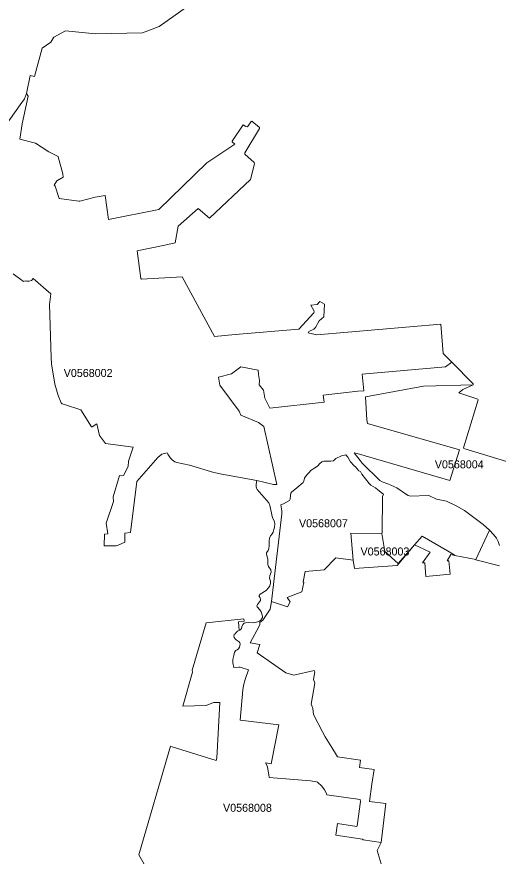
# Model space of a CAD drawing. Extents: x 369010 to 735936, y 6377141 to 6616555.
# Drawn here: x 537305 to 543317, y 6462508 to 6472991 of the extents above; entities that cross this region are included whole.
import ezdxf
from ezdxf.enums import TextEntityAlignment as Align

# ---------------------------------------------------------------- set-up
doc = ezdxf.new("R2010")
doc.units = 0
doc.header["$LTSCALE"] = 40
doc.layers.add('3', color=7, linetype='Continuous', lineweight=13)
doc.layers.add('4', color=7, linetype='Continuous')

msp = doc.modelspace()

# ---------------------------------------------------------------- linework, layer by layer
at = {"layer": '3'}
for points in [[(539455.33, 6473133.64), (539083.11, 6472869.66), (538875.73, 6472789.22), (538288.52, 6472779.13), (537912.99, 6472813.88), (537768.18, 6472737.59), (537731.93, 6472673.37), (537622.7, 6472597.24), (537527.04, 6472245.21), (537472.92, 6472259.61), (537426.41, 6472034.53), (537447.93, 6472000.76), (537373.95, 6471652.38), (537341.51, 6471463.54), (537537.3, 6471414.38), (537707.11, 6471303.99), (537820.81, 6471245.57), (537820.15, 6471240.27), (537881.38, 6471028.1), (537885.35, 6470989.2), (537804.09, 6470941.7), (537772.32, 6470889.73), (537783.24, 6470876.16), (537828.26, 6470732.67), (537834.05, 6470720.92), (538079.49, 6470687.49), (538090.58, 6470688.65), (538284.22, 6470739.95), (538410.17, 6470758.16), (538449.72, 6470458.76), (539079.47, 6470585.37), (539678.92, 6471167.45), (540027.97, 6471398.99), (539993.05, 6471427.62), (539993.71, 6471439.37), (540133.4, 6471639.96), (540165.17, 6471622.42), (540187.85, 6471615.3), (540231.37, 6471684.15), (540241.8, 6471686.8), (540335.81, 6471609.84), (540334.48, 6471596.27), (540150.77, 6471290.42), (540152.76, 6471277.51), (540268.94, 6471170.93), (540274.07, 6471155.86), (540222.77, 6470959.08), (539710.53, 6470475.64), (539569.19, 6470595.14), (539319.94, 6470375.84), (539281.88, 6470168.3), (539154.6, 6470139.67), (538809.03, 6470069.33), (538853.55, 6469724.75), (538862.66, 6469713.66), (539370.92, 6469741.96), (539773.26, 6468999.35), (540031.61, 6469022.52), (540827.52, 6469091.86), (541013.88, 6469294.44), (541018.51, 6469308.18), (541015.86, 6469323.07), (540976.31, 6469388.61), (541054.26, 6469397.22), (541090.84, 6469433.63), (541147.27, 6469401.69), (541140.16, 6469246.11), (541082.23, 6469192.33), (541037.05, 6469112.39), (541024.14, 6469097.99), (541013.05, 6469090.87), (540950.65, 6469062.24), (540944.2, 6469044.03), (541051.94, 6469019.37), (542600.56, 6469152.77), (542629.03, 6468786.68), (542736.61, 6468680.09), (543004.06, 6468407.51), (543004.72, 6468393.93), (542876.29, 6468337.17), (542825.98, 6468293.8), (543063.48, 6468215.85), (543066.62, 6468208.07), (542882.91, 6467606.63), (542886.89, 6467598.03), (543779.28, 6467329.25)], [(537426.41, 6472034.53), (537401.92, 6471965.01), (537347.8, 6471893.19), (537106.66, 6471550.43)], [(539459.96, 6467390.81), (539764.49, 6467298.3), (539864.45, 6467277.61), (540301.88, 6467200.65), (540512.07, 6467150.5), (540553.61, 6467149.84), (540388.11, 6467876.24), (540325.21, 6467925.56), (540104.43, 6468015.76), (540082.42, 6468067.23), (539841.61, 6468388.97), (539825.39, 6468489.76), (539985.27, 6468530.64), (540100.96, 6468619.02), (540318.26, 6468577.48), (540321.57, 6468522.37), (540335.48, 6468450.87), (540332.99, 6468396.25), (540387.61, 6468328.56), (540401.35, 6468226.44), (540466.55, 6468102.98), (541142.8, 6468177.45), (541131.88, 6468267.16), (541564.18, 6468316.31), (541638.32, 6468321.44), (541618.96, 6468528.16), (542659.98, 6468620.34), (542736.61, 6468680.09), (542629.03, 6468786.68), (542600.56, 6469152.77), (541051.94, 6469019.37), (540944.2, 6469044.03), (540950.65, 6469062.24), (541013.05, 6469090.87), (541024.14, 6469097.99), (541037.05, 6469112.39), (541082.23, 6469192.33), (541140.16, 6469246.11), (541147.27, 6469401.69), (541090.84, 6469433.63), (541054.26, 6469397.22), (540976.31, 6469388.61), (541015.86, 6469323.07), (541018.51, 6469308.18), (541013.88, 6469294.44), (540827.52, 6469091.86), (540031.61, 6469022.52), (539773.26, 6468999.35), (539370.92, 6469741.96), (538862.66, 6469713.66), (538853.55, 6469724.75), (538809.03, 6470069.33), (539154.6, 6470139.67), (539281.88, 6470168.3), (539319.94, 6470375.84), (539569.19, 6470595.14), (539710.53, 6470475.64), (540222.77, 6470959.08), (540274.07, 6471155.86), (540268.94, 6471170.93), (540152.76, 6471277.51), (540150.77, 6471290.42), (540334.48, 6471596.27), (540335.81, 6471609.84), (540241.8, 6471686.8), (540231.37, 6471684.15), (540187.85, 6471615.3), (540165.17, 6471622.42), (540133.4, 6471639.96), (539993.71, 6471439.37), (539993.05, 6471427.62), (540027.97, 6471398.99), (539678.92, 6471167.45), (539079.47, 6470585.37), (538449.72, 6470458.76), (538410.17, 6470758.16), (538284.22, 6470739.95), (538090.58, 6470688.65), (538079.49, 6470687.49), (537834.05, 6470720.92), (537828.26, 6470732.67), (537783.24, 6470876.16), (537772.32, 6470889.73), (537804.09, 6470941.7), (537885.35, 6470989.2), (537881.38, 6471028.1), (537820.15, 6471240.27), (537820.81, 6471245.57), (537707.11, 6471303.99), (537537.3, 6471414.38), (537341.51, 6471463.54), (537373.95, 6471652.38), (537447.93, 6472000.76), (537426.41, 6472034.53)], [(538654.78, 6466431.88), (538561.93, 6466387.69), (538544.39, 6466383.72), (538397.59, 6466385.05), (538401.89, 6466528.7), (538442.11, 6466532.68), (538422.91, 6466667.56), (538513.28, 6466936.17), (538509.97, 6466997.25), (538586.59, 6467264.53), (538615.23, 6467260.56), (538638.56, 6467263.87), (538693.84, 6467373.44), (538700.96, 6467442.29), (538758.39, 6467616.07), (538414.8, 6467663.07), (538338.17, 6467762.54), (538304.91, 6467908.18), (538244.5, 6467868.46), (538236.06, 6467869.12), (538103.99, 6468084.61), (537902.73, 6468149.32), (537872.94, 6468157.76), (537857.88, 6468171.33), (537819.65, 6468262.36), (537779.1, 6468402.04), (537737.56, 6468657.09), (537732.26, 6468736.36), (537711.91, 6469396.23), (537731.77, 6469531.94), (537508.83, 6469723.59), (537486.82, 6469697.11), (537459.51, 6469689.83), (537427.74, 6469691.15), (537414.16, 6469693.8), (537387.52, 6469684.7), (537260.58, 6469782.68)], [(537260.58, 6469782.68), (537387.52, 6469684.7), (537414.16, 6469693.8), (537427.74, 6469691.15), (537459.51, 6469689.83), (537486.82, 6469697.11), (537508.83, 6469723.59), (537731.77, 6469531.94), (537711.91, 6469396.23), (537732.26, 6468736.36), (537737.56, 6468657.09), (537779.1, 6468402.04), (537819.65, 6468262.36), (537857.88, 6468171.33), (537872.94, 6468157.76), (537902.73, 6468149.32), (538103.99, 6468084.61), (538236.06, 6467869.12), (538244.5, 6467868.46), (538304.91, 6467908.18), (538338.17, 6467762.54), (538414.8, 6467663.07), (538758.39, 6467616.07), (538700.96, 6467442.29), (538693.84, 6467373.44), (538638.56, 6467263.87), (538615.23, 6467260.56), (538586.59, 6467264.53), (538509.97, 6466997.25), (538513.28, 6466936.17), (538422.91, 6466667.56), (538442.11, 6466532.68), (538401.89, 6466528.7), (538397.59, 6466385.05), (538544.39, 6466383.72), (538561.93, 6466387.69), (538654.78, 6466431.88), (538654.78, 6466543.6), (538724.29, 6466551.38), (538804.73, 6467186.09), (539067.55, 6467487.8), (539115.05, 6467529.84), (539181.91, 6467546.06), (539189.69, 6467529.18), (539223.45, 6467478.37), (539243.65, 6467458.34), (539280.55, 6467433.02), (539304.55, 6467425.07), (539459.96, 6467390.81)], [(542736.61, 6468680.09), (542659.98, 6468620.34), (541618.96, 6468528.16), (541638.32, 6468321.44), (541564.18, 6468316.31), (541131.88, 6468267.16), (541142.8, 6468177.45), (540466.55, 6468102.98), (540401.35, 6468226.44), (540387.61, 6468328.56), (540332.99, 6468396.25), (540335.48, 6468450.87), (540321.57, 6468522.37), (540318.26, 6468577.48), (540100.96, 6468619.02), (539985.27, 6468530.64), (539825.39, 6468489.76), (539841.61, 6468388.97), (540082.42, 6468067.23), (540104.43, 6468015.76), (540325.21, 6467925.56), (540388.11, 6467876.24), (540553.61, 6467149.84), (540512.07, 6467150.5), (540301.88, 6467200.65), (540294.43, 6467156.46), (540293.77, 6467126.67), (540297.08, 6467104), (540307.34, 6467086.62), (540451.16, 6466922.44), (540466.72, 6466889.5), (540498.66, 6466735.42), (540514.88, 6466704.3), (540523.98, 6466682.46), (540527.79, 6466657.8), (540522.16, 6466618.08), (540517.03, 6466588.45), (540505.94, 6466553.53), (540493.04, 6466534), (540475, 6466510.83), (540461.42, 6466479.71), (540456.29, 6466448.1), (540458.78, 6466407.22), (540458.45, 6466382.56), (540453.31, 6466352.11), (540442.89, 6466326.95), (540424.85, 6466295.18), (540422.2, 6466280.28), (540439.08, 6466219.54), (540438.75, 6466149.7), (540449.18, 6466125.7), (540477.48, 6466084.99), (540481.45, 6466054.54), (540466.55, 6466013.82), (540462.75, 6465980.89), (540473.67, 6465944.64), (540475, 6465916.17), (540466.55, 6465885.06), (540449.84, 6465858.58), (540420.71, 6465827.46), (540343.25, 6465780.96), (540331.01, 6465765.07), (540331.01, 6465750.84), (540344.58, 6465733.29), (540349.71, 6465718.4), (540346.56, 6465701.02), (540309.16, 6465651.2), (540304.53, 6465636.97), (540305.19, 6465624.06), (540341.43, 6465584.5), (540357.32, 6465560.51), (540372.88, 6465505.56), (540371.56, 6465488.01), (540354.18, 6465457.73), (540334.15, 6465444.16), (540299.89, 6465429.92), (540263.32, 6465424.13), (540194.8, 6465428.1), (540162.52, 6465422.14), (540146.3, 6465418.34), (540128.26, 6465400.3), (540116.02, 6465373.65), (540110.06, 6465352.96), (540099.14, 6465337.41), (540081.43, 6465328.14), (540062.06, 6465320.36), (540044.52, 6465302.32), (540032.27, 6465286.76), (540020.69, 6465277.66), (540014.89, 6465259.62), (540020.02, 6465240.75), (540031.44, 6465224.37), (540045.68, 6465208.98), (540082.42, 6465184.98), (540091.52, 6465173.39), (540092.85, 6465155.19), (540085.07, 6465117.12), (540073.48, 6465099.58), (540055.94, 6465087.33), (540038.56, 6465077.56)], [(541615.32, 6467279.93), (541706.35, 6467161.76), (541728.36, 6467141.07), (541783.97, 6467110.12), (541812.43, 6467083.31), (541873.84, 6467039.95), (541882.77, 6467030.84), (541871.85, 6467000.39), (541868.21, 6466544.76), (541864.9, 6466539.46), (541902.63, 6466314.21), (542069.46, 6466162.61), (542273.69, 6466397.79), (542367.86, 6466504.71), (542683.98, 6466322.16), (542765.07, 6466272.34), (542776.66, 6466265.22), (543036, 6466212.09), (543208.79, 6466580.84), (543129.35, 6466652), (542896.32, 6466825.29), (542798.51, 6466880.23), (542673.05, 6466942.46), (542547.77, 6466967.62), (542461.04, 6467008), (542440.36, 6467013.8), (542221.39, 6467006.68), (542192.26, 6467014.46), (542170.25, 6467027.37), (542051.59, 6467107.14), (541938.55, 6467156.96), (541866.88, 6467181.78), (541840.4, 6467198.66), (541619.95, 6467415.31), (541591.82, 6467448.91), (541518.17, 6467547.22), (541554.41, 6467538.77), (542711.78, 6467201.81), (542835.58, 6467582.63), (541683.34, 6467910.33), (541674.9, 6467959.49), (541658.02, 6468246.14), (542382.76, 6468376.72), (543004.72, 6468393.93), (543004.06, 6468407.51), (542736.61, 6468680.09)], [(543779.28, 6467329.25), (542886.89, 6467598.03), (542882.91, 6467606.63), (543066.62, 6468208.07), (543063.48, 6468215.85), (542825.98, 6468293.8), (542876.29, 6468337.17), (543004.72, 6468393.93), (542382.76, 6468376.72), (541658.02, 6468246.14), (541674.9, 6467959.49), (541683.34, 6467910.33), (542835.58, 6467582.63), (542711.78, 6467201.81), (541554.41, 6467538.77), (541518.17, 6467547.22), (541591.82, 6467448.91), (541619.95, 6467415.31), (541840.4, 6467198.66), (541866.88, 6467181.78), (541938.55, 6467156.96), (542051.59, 6467107.14), (542170.25, 6467027.37), (542192.26, 6467014.46), (542221.39, 6467006.68), (542440.36, 6467013.8), (542461.04, 6467008), (542547.77, 6466967.62), (542673.05, 6466942.46), (542798.51, 6466880.23), (542896.32, 6466825.29), (543129.35, 6466652), (543208.79, 6466580.84), (543258.94, 6466525.89), (543294.69, 6466481.04), (543317.03, 6466436.85), (543333.25, 6466390.67)], [(538946.9, 6462322.75), (538829.06, 6462527.31), (539222.46, 6463883.12), (539246.96, 6463874.68), (539794.61, 6463704.38), (539803.55, 6463732.84), (539839.46, 6464429.45), (539763.16, 6464426.14), (539670.81, 6464392.54), (539378.37, 6464383.11), (539497.53, 6464804.98), (539495.54, 6464832.78), (539670.65, 6465423.8), (540141.67, 6465474.77), (540146.14, 6465442.5), (540075.8, 6465434.06), (540081.43, 6465328.14), (540099.14, 6465337.41), (540110.06, 6465352.96), (540116.02, 6465373.65), (540128.26, 6465400.3), (540146.3, 6465418.34), (540162.52, 6465422.14), (540194.8, 6465428.1), (540263.32, 6465424.13), (540299.89, 6465429.92), (540334.15, 6465444.16), (540354.18, 6465457.73), (540371.56, 6465488.01), (540372.88, 6465505.56), (540357.32, 6465560.51), (540341.43, 6465584.5), (540305.19, 6465624.06), (540304.53, 6465636.97), (540309.16, 6465651.2), (540346.56, 6465701.02), (540349.71, 6465718.4), (540344.58, 6465733.29), (540331.01, 6465750.84), (540331.01, 6465765.07), (540343.25, 6465780.96), (540420.71, 6465827.46), (540449.84, 6465858.58), (540466.55, 6465885.06), (540475, 6465916.17), (540473.67, 6465944.64), (540462.75, 6465980.89), (540466.55, 6466013.82), (540481.45, 6466054.54), (540477.48, 6466084.99), (540449.18, 6466125.7), (540438.75, 6466149.7), (540439.08, 6466219.54), (540422.2, 6466280.28), (540424.85, 6466295.18), (540442.89, 6466326.95), (540453.31, 6466352.11), (540458.45, 6466382.56), (540458.78, 6466407.22), (540456.29, 6466448.1), (540461.42, 6466479.71), (540475, 6466510.83), (540493.04, 6466534), (540505.94, 6466553.53), (540517.03, 6466588.45), (540522.16, 6466618.08), (540527.79, 6466657.8), (540523.98, 6466682.46), (540514.88, 6466704.3), (540498.66, 6466735.42), (540466.72, 6466889.5), (540451.16, 6466922.44), (540307.34, 6467086.62), (540297.08, 6467104), (540293.77, 6467126.67), (540294.43, 6467156.46), (540301.88, 6467200.65), (539864.45, 6467277.61), (539764.49, 6467298.3), (539459.96, 6467390.81), (539304.55, 6467425.07), (539280.55, 6467433.02), (539243.65, 6467458.34), (539223.45, 6467478.37), (539189.69, 6467529.18), (539181.91, 6467546.06), (539115.05, 6467529.84), (539067.55, 6467487.8), (538804.73, 6467186.09), (538724.29, 6466551.38), (538654.78, 6466543.6), (538654.78, 6466431.88)], [(540038.56, 6465077.56), (540024.99, 6465055.06), (540016.55, 6465015.5), (540004.14, 6464965.19), (540004.14, 6464922.49), (540015.06, 6464864.4), (540077.12, 6464870.19), (540095.83, 6464867.54), (540199.27, 6464836.76), (540157.72, 6464716.1), (540137.7, 6464641.13), (540128.6, 6464586.02), (540095, 6464205.36), (540577.44, 6464147.76), (540480.62, 6463663.66), (540412.77, 6463674.75), (540428.99, 6463646.29), (540437.92, 6463619.64), (540452.82, 6463526.63), (540455.47, 6463492.86), (540974.32, 6463451.32), (541046.15, 6463439.08), (541062.2, 6463431.3), (541113.34, 6463384.13), (541146.94, 6463336.96), (541168.29, 6463299.56), (541176.73, 6463276.88), (541592.81, 6463217.13), (541597.28, 6463192.64), (541556.56, 6462888.44), (541552.59, 6462881.33), (541308.8, 6462917.9), (541290.6, 6462771.27), (541623.26, 6462723.27), (541630.38, 6462714.17), (541855.63, 6462678.58), (541912.07, 6463166.82), (541710.81, 6463193.63), (541740.27, 6463408.62), (541768.91, 6463593.33), (541585.36, 6463618.15), (541598.27, 6463708.68), (541312.11, 6463749.23), (541298.38, 6463768.59), (541239.29, 6463865.58), (541154.39, 6464001.29), (541121.12, 6464063.03), (541010.4, 6464280), (541000.14, 6464352), (540990.04, 6464385.1), (540981.77, 6464405.45), (541026.95, 6464667.61), (541011.23, 6464714.61), (541027.94, 6464811.6), (541016.86, 6464828.15), (540765.79, 6464770.06), (540663.34, 6464798.69), (540307.17, 6465049.26), (540341.43, 6465153.2), (540220.62, 6465172.73), (540332, 6465379.28), (540338.45, 6465403.28), (540338.45, 6465428.1), (540357.49, 6465438.69), (540376.36, 6465455.41), (540470.03, 6465592.45), (540483.93, 6465687.45), (540616, 6466785.24), (540616, 6466823.47), (540603.1, 6466898.44), (540637.69, 6466907.71), (540708.69, 6466950.41), (540718.45, 6466967.29), (540722.26, 6467014.46), (540727.39, 6467040.94), (540734.51, 6467054.68), (540800.54, 6467110.29), (540883.29, 6467176.98), (540889.75, 6467191.22), (540898.19, 6467228.79), (540908.45, 6467249.47), (540981.44, 6467328.92), (541033.74, 6467360.69), (541066.18, 6467384.53), (541090.01, 6467412.99), (541113.84, 6467432.52), (541140.98, 6467440.3), (541226.38, 6467440.3), (541261.3, 6467447.42), (541290.43, 6467477.04), (541360.77, 6467508.82), (541413.73, 6467520.4), (541440.21, 6467490.12), (541471.99, 6467435), (541518.99, 6467384.19), (541535.88, 6467369.96), (541576.59, 6467320.81), (541595.29, 6467312.37), (541607.54, 6467297.47), (541615.32, 6467279.93)], [(543333.25, 6466390.67), (543317.03, 6466436.85), (543294.69, 6466481.04), (543258.94, 6466525.89), (543208.79, 6466580.84), (543036, 6466212.09), (543038.82, 6466211.43), (543333.75, 6466133.98)], [(543036, 6466212.09), (542776.66, 6466265.22), (542727.17, 6466275.48), (542678.52, 6466195.88), (542701.69, 6466197.53), (542716.75, 6466029.05), (542414.37, 6466003.23), (542400.14, 6466173.53), (542371.84, 6466173.37), (542469.32, 6466303.78), (542273.69, 6466397.79), (542055.39, 6466138.78), (541523.96, 6466101.87), (541504.6, 6466205.97), (541291.26, 6466233.11), (541142.47, 6466086.64), (540905.47, 6466063.8), (540882.63, 6465933.06), (540888.09, 6465927.43), (540866.41, 6465809.75), (540679.56, 6465740.57), (540718.29, 6465683.81), (540686.01, 6465623.73), (540499.49, 6465686.12), (540483.93, 6465687.45), (540470.03, 6465592.45), (540376.36, 6465455.41), (540357.49, 6465438.69), (540338.45, 6465428.1), (540338.45, 6465403.28), (540332, 6465379.28), (540220.62, 6465172.73), (540341.43, 6465153.2), (540307.17, 6465049.26), (540663.34, 6464798.69), (540765.79, 6464770.06), (541016.86, 6464828.15), (541027.94, 6464811.6), (541011.23, 6464714.61), (541026.95, 6464667.61), (540981.77, 6464405.45), (540990.04, 6464385.1), (541000.14, 6464352), (541010.4, 6464280), (541121.12, 6464063.03), (541154.39, 6464001.29), (541239.29, 6463865.58), (541298.38, 6463768.59), (541312.11, 6463749.23), (541598.27, 6463708.68), (541585.36, 6463618.15), (541768.91, 6463593.33), (541740.27, 6463408.62), (541710.81, 6463193.63), (541912.07, 6463166.82), (541855.63, 6462678.58), (541806.81, 6462581.76), (541930.44, 6462164.53)], [(543333.75, 6466133.98), (543038.82, 6466211.43), (543036, 6466212.09)], [(541930.44, 6462164.53), (541806.81, 6462581.76), (541855.63, 6462678.58), (541630.38, 6462714.17), (541623.26, 6462723.27), (541290.6, 6462771.27), (541308.8, 6462917.9), (541552.59, 6462881.33), (541556.56, 6462888.44), (541597.28, 6463192.64), (541592.81, 6463217.13), (541176.73, 6463276.88), (541168.29, 6463299.56), (541146.94, 6463336.96), (541113.34, 6463384.13), (541062.2, 6463431.3), (541046.15, 6463439.08), (540974.32, 6463451.32), (540455.47, 6463492.86), (540452.82, 6463526.63), (540437.92, 6463619.64), (540428.99, 6463646.29), (540412.77, 6463674.75), (540480.62, 6463663.66), (540577.44, 6464147.76), (540095, 6464205.36), (540128.6, 6464586.02), (540137.7, 6464641.13), (540157.72, 6464716.1), (540199.27, 6464836.76), (540095.83, 6464867.54), (540077.12, 6464870.19), (540015.06, 6464864.4), (540004.14, 6464922.49), (540004.14, 6464965.19), (540016.55, 6465015.5), (540024.99, 6465055.06), (540038.56, 6465077.56), (540055.94, 6465087.33), (540073.48, 6465099.58), (540085.07, 6465117.12), (540092.85, 6465155.19), (540091.52, 6465173.39), (540082.42, 6465184.98), (540045.68, 6465208.98), (540031.44, 6465224.37), (540020.02, 6465240.75), (540014.89, 6465259.62), (540020.69, 6465277.66), (540032.27, 6465286.76), (540044.52, 6465302.32), (540062.06, 6465320.36), (540081.43, 6465328.14), (540075.8, 6465434.06), (540146.14, 6465442.5), (540141.67, 6465474.77), (539670.65, 6465423.8), (539495.54, 6464832.78), (539497.53, 6464804.98), (539378.37, 6464383.11), (539670.81, 6464392.54), (539763.16, 6464426.14), (539839.46, 6464429.45), (539803.55, 6463732.84), (539794.61, 6463704.38), (539246.96, 6463874.68), (539222.46, 6463883.12), (538829.06, 6462527.31), (538946.9, 6462322.75)]]:
    msp.add_lwpolyline(points, dxfattribs=at)
for points in [[(540483.93, 6465687.45), (540499.49, 6465686.12), (540686.01, 6465623.73), (540718.29, 6465683.81), (540679.56, 6465740.57), (540866.41, 6465809.75), (540888.09, 6465927.43), (540882.63, 6465933.06), (540905.47, 6466063.8), (541142.47, 6466086.64), (541291.26, 6466233.11), (541504.6, 6466205.97), (541474.64, 6466543.43), (541864.9, 6466539.46), (541868.21, 6466544.76), (541871.85, 6467000.39), (541882.77, 6467030.84), (541873.84, 6467039.95), (541812.43, 6467083.31), (541783.97, 6467110.12), (541728.36, 6467141.07), (541706.35, 6467161.76), (541615.32, 6467279.93), (541607.54, 6467297.47), (541595.29, 6467312.37), (541576.59, 6467320.81), (541535.88, 6467369.96), (541518.99, 6467384.19), (541471.99, 6467435), (541440.21, 6467490.12), (541413.73, 6467520.4), (541360.77, 6467508.82), (541290.43, 6467477.04), (541261.3, 6467447.42), (541226.38, 6467440.3), (541140.98, 6467440.3), (541113.84, 6467432.52), (541090.01, 6467412.99), (541066.18, 6467384.53), (541033.74, 6467360.69), (540981.44, 6467328.92), (540908.45, 6467249.47), (540898.19, 6467228.79), (540889.75, 6467191.22), (540883.29, 6467176.98), (540800.54, 6467110.29), (540734.51, 6467054.68), (540727.39, 6467040.94), (540722.26, 6467014.46), (540718.45, 6466967.29), (540708.69, 6466950.41), (540637.69, 6466907.71), (540603.1, 6466898.44), (540616, 6466823.47), (540616, 6466785.24)], [(541504.6, 6466205.97), (541523.96, 6466101.87), (542055.39, 6466138.78), (542273.69, 6466397.79), (542069.46, 6466162.61), (541902.63, 6466314.21), (541864.9, 6466539.46), (541474.64, 6466543.43)], [(542273.69, 6466397.79), (542469.32, 6466303.78), (542371.84, 6466173.37), (542400.14, 6466173.53), (542414.37, 6466003.23), (542716.75, 6466029.05), (542701.69, 6466197.53), (542678.52, 6466195.88), (542727.17, 6466275.48), (542776.66, 6466265.22), (542765.07, 6466272.34), (542683.98, 6466322.16), (542367.86, 6466504.71)]]:
    msp.add_lwpolyline(points, close=True, dxfattribs=at)

# ---------------------------------------------------------------- texts
at = {"layer": '4'}
for s, p in [('V0568002', (538196.02, 6468493.31)), ('V0568004', (542830.49, 6467352.34)), ('V0568007', (541134.42, 6466616.43)), ('V0568003', (541902.63, 6466264.21)), ('V0568008', (540185.49, 6463063.25))]:
    msp.add_text(s, height=100, dxfattribs=at).set_placement(p, align=Align.CENTER)

doc.saveas('drawing.dxf')
